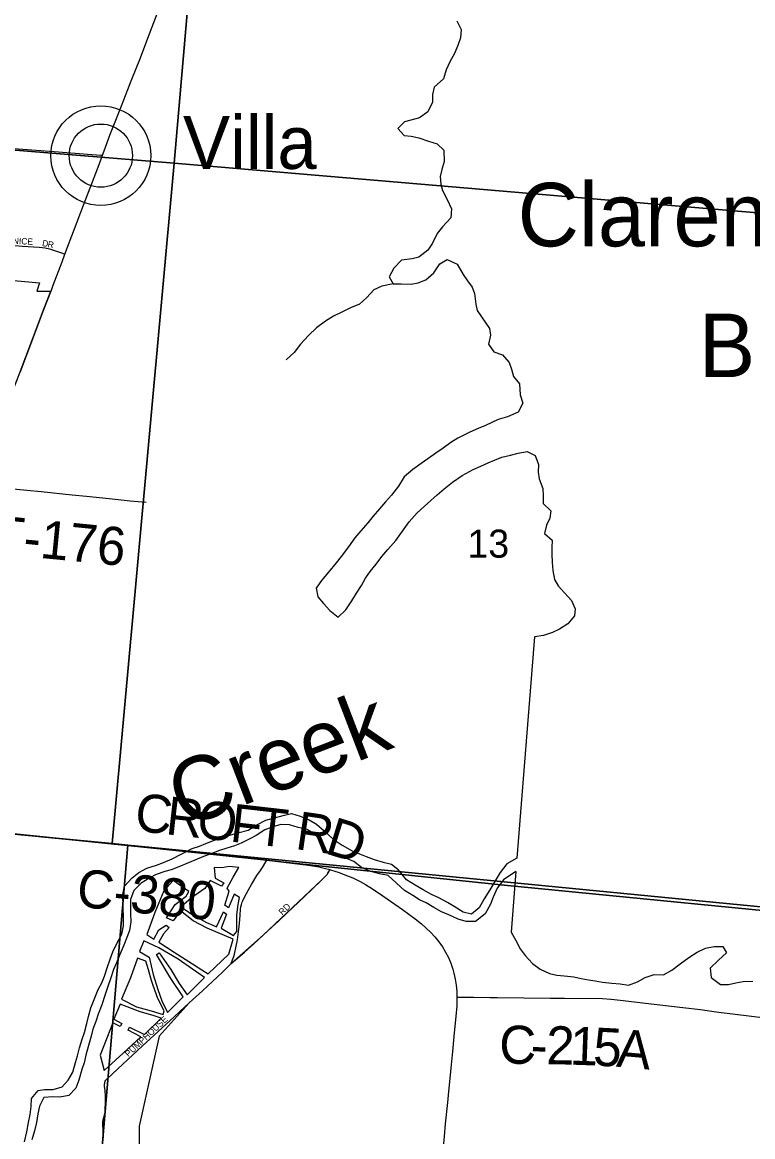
# Model space of a CAD drawing. Extents: x 1410790 to 1770854, y 566777 to 831614.
# Drawn here: x 1615102 to 1620852, y 710537 to 719313 of the extents above; entities that cross this region are included whole.
import ezdxf

# ---------------------------------------------------------------- set-up
doc = ezdxf.new("R2010")
doc.units = 0
for name, color, linetype in [('GM_X_City_Street', 7, 'Continuous'), ('GM_X_City_Street_Text', 7, 'Continuous'), ('GM_X_Corporation', 7, 'Continuous'), ('GM_X_County_Road', 7, 'Continuous'), ('GM_X_County_Road_Text', 7, 'Continuous'), ('GM_X_Major_Lake', 7, 'Continuous'), ('GM_X_Major_Lake_Text', 7, 'Continuous'), ('GM_X_Major_River', 7, 'Continuous'), ('GM_X_Major_River_Text', 7, 'Continuous'), ('GM_X_Minor_Lake', 7, 'Continuous'), ('GM_X_Minor_River', 7, 'Continuous'), ('GM_X_Section', 7, 'Continuous'), ('GM_X_Section_Text', 7, 'Continuous'), ('GM_X_State_Route', 7, 'Continuous'), ('GM_X_Township', 7, 'Continuous'), ('GM_X_Township_Road', 7, 'Continuous'), ('GM_X_Township_Road_Text', 7, 'Continuous'), ('GM_X_Township_Subdivision', 7, 'Continuous'), ('GM_X_Township_Subdivision_Text', 7, 'Continuous'), ('GM_X_Unincorporated', 7, 'Continuous'), ('GM_X_Unincorporated_Location', 7, 'Continuous'), ('GM_X_Unincorporated_Text', 7, 'Continuous')]:
    doc.layers.add(name, color=color, linetype=linetype)

msp = doc.modelspace()

# ---------------------------------------------------------------- linework, layer by layer
at = {"layer": 'GM_X_City_Street'}
for points in [[(1616746.9, 711902), (1616758.1, 711930.4), (1616767.5, 711956.4), (1616772.8, 711974), (1616787, 712037.9), (1616795, 712086.2), (1616804.5, 712150.8), (1616812, 712215.8), (1616816.9, 712281.2), (1616820.9, 712330.1), (1616823.2, 712346.3), (1616826.8, 712362.3), (1616831.5, 712378), (1616837.3, 712393.3), (1616851.5, 712422.8), (1616883.5, 712480), (1616907.1, 712523.2), (1616949.1, 712593.6), (1616976.9, 712634.2), (1616993, 712656.9), (1617019.5, 712700.7), (1617028.2, 712715)], [(1616746.9, 711902), (1616851.3, 711991.3), (1616923.7, 712056.9), (1616997.2, 712123.8), (1617069.3, 712190.9), (1617117.8, 712235.3), (1617190.5, 712301.9), (1617274.1, 712380.8), (1617380.5, 712484), (1617458.9, 712559.1), (1617464.3, 712564.3), (1617501.3, 712602.2), (1617508.1, 712611.6), (1617515.9, 712625.7), (1617524, 712640.2)], [(1616416.7, 711591.1), (1616520.3, 711686.9), (1616679, 711833.9), (1616746.9, 711902)], [(1615741, 710528.3), (1615739.4, 710546.5), (1615738.4, 710593.4), (1615736.8, 710626.7), (1615737.4, 710658), (1615743.1, 710689.2), (1615748.8, 710706.9), (1615753.5, 710728.8), (1615755, 710753.8), (1615756.6, 710803.8), (1615756.1, 710853.8), (1615755, 710901.2), (1615749.7, 710934.2), (1615749.4, 710942.3), (1615750, 710950.4), (1615751.1, 710958.3), (1615752.5, 710966.3), (1615755.3, 710974.1), (1615758.7, 710981.3), (1615763.8, 710988), (1615769, 710993.8), (1615854.2, 711070.2), (1616045.1, 711248.9), (1616297.9, 711481), (1616381.7, 711558.8), (1616416.7, 711591.1)]]:
    msp.add_lwpolyline(points, dxfattribs=at)
at = {"layer": 'GM_X_Corporation'}
for points in [[(1614568.5, 717322), (1615236.9, 717261.9), (1615216.1, 717195.7), (1615327.7, 717195.3), (1615270, 717048.8), (1615183.1, 716818.3), (1615084.3, 716561)], [(1613804, 713047.1), (1616187.4, 712803.6), (1617028.2, 712715), (1617355.4, 712675.9), (1617436.6, 712661.7), (1617479, 712652.7), (1617524, 712640.2), (1617508.1, 712611.6), (1617501.3, 712602.3), (1617458.9, 712559.1), (1616997.2, 712123.8), (1616746.9, 711902), (1616679, 711833.9), (1616520.3, 711686.9), (1616416.7, 711591.1), (1616180.2, 711329.5), (1616020.9, 710619.4), (1616020.6, 709763.6)]]:
    msp.add_lwpolyline(points, dxfattribs=at)
at = {"layer": 'GM_X_County_Road'}
for points in [[(1614887.4, 718330.8), (1614920.6, 718328.2), (1614982, 718323.4), (1615035.1, 718319.2), (1615106, 718313.8), (1615176.2, 718308.5), (1615388, 718292), (1615616.2, 718274), (1615719.5, 718268.2), (1615734.1, 718267.4)], [(1613804, 713047.1), (1613948.8, 713033.3), (1614129.4, 713015), (1614292.2, 712998.3), (1614567.4, 712969.9), (1615058.7, 712918.3), (1615254.3, 712898.9), (1615417.2, 712882.8), (1615677.3, 712856.8), (1615824.3, 712842), (1615923.5, 712832.3), (1616070.2, 712816.7), (1616187.4, 712803.7)], [(1616187.4, 712803.7), (1616362.6, 712785.5), (1616526.1, 712769.2), (1616576.4, 712764.1)], [(1616576.4, 712764.1), (1616656, 712756.2), (1616900.3, 712728.2), (1616984.5, 712719.5), (1617028.2, 712715)], [(1617028.2, 712715), (1617063.5, 712711.3), (1617160.3, 712700.1), (1617355.4, 712675.9), (1617397.3, 712668.9), (1617436.6, 712661.7), (1617479, 712652.7), (1617524, 712640.2)], [(1617524, 712640.2), (1617527.4, 712639.3), (1617597.3, 712616.7), (1617642.4, 712600.1), (1617703.1, 712574.3), (1617760.6, 712546.9), (1617803.8, 712523.1), (1617859.7, 712489.2), (1617941.5, 712435), (1618035.8, 712368.4), (1618096, 712325.4), (1618194.4, 712252.8), (1618245.3, 712212.4), (1618282.1, 712180.1), (1618317.3, 712146.2), (1618350.7, 712110.6), (1618381.4, 712072.6), (1618408.9, 712033), (1618433.6, 711991.1), (1618456.6, 711947.3), (1618476, 711902.6), (1618492.1, 711856.6), (1618500.4, 711825.3), (1618510.4, 711777.6), (1618517.9, 711729.4), (1618522.2, 711680.8), (1618523.4, 711635.3)], [(1618523.4, 711635.3), (1618523.5, 711631.9), (1618521.7, 711567), (1618514.7, 711484.8), (1618502.9, 711355.2), (1618489, 711208), (1618476.2, 711077.5), (1618454.2, 710864.6), (1618448.1, 710805.9), (1618430.9, 710637.2), (1618422.3, 710539.3), (1618401.3, 710328.6), (1618386, 710156.1), (1618366.4, 709951.9), (1618337.9, 709643.9), (1618322.8, 709479.4), (1618300.8, 709267.1), (1618299.8, 709255.6)], [(1618523.4, 711635.3), (1618549.2, 711635.4), (1618654.2, 711634.9), (1618784.3, 711632.9), (1618839.8, 711632.4)], [(1618839.8, 711632.4), (1619259.5, 711628), (1619370.9, 711627), (1619668.4, 711624.6), (1619734.7, 711621.1), (1619737.2, 711620.9)], [(1619737.2, 711620.9), (1619831.9, 711609.9), (1619964.4, 711594.1), (1620301.2, 711553.9), (1620439.6, 711537.7), (1620563.3, 711521), (1620970.2, 711470.9), (1621111.6, 711454.7), (1621263.3, 711436), (1621360, 711424.3), (1621456.7, 711406.6), (1621552.4, 711388.4), (1621731.1, 711351.6), (1621908.3, 711315.3), (1622083.9, 711279), (1622212.7, 711251), (1622323.6, 711226), (1622344.7, 711222.1)]]:
    msp.add_lwpolyline(points, dxfattribs=at)
at = {"layer": 'GM_X_Major_Lake'}
for points in [[(1618522.9, 719324.4), (1618556, 719257.9), (1618551.2, 719191.9), (1618534.4, 719138), (1618505.5, 719068.2), (1618468.7, 719002.6), (1618437.9, 718938.9), (1618419, 718869), (1618344.1, 718801.8), (1618331.3, 718743.9), (1618332.5, 718683.8), (1618293.6, 718608.2), (1618229, 718560.9), (1618160.8, 718541.7), (1618110.6, 718530.3), (1618057.9, 718476.9), (1618109.2, 718422.2), (1618163.1, 718417.5), (1618222.9, 718402.7), (1618298.5, 718377.7), (1618368.2, 718356.8), (1618419.5, 718306), (1618422.4, 718217.8), (1618403.5, 718153.9), (1618392.8, 718098), (1618396, 718039.8), (1618409.3, 717987.6), (1618446.4, 717917), (1618481.4, 717844.4), (1618474.5, 717774.4), (1618409.6, 717703.1), (1618366.9, 717649.5), (1618331.9, 717573.8), (1618295.2, 717518.2), (1618224.5, 717465), (1618170.4, 717451.7)], [(1618170.4, 717451.7), (1618086.1, 717439.1), (1618026.6, 717376.4), (1617988.9, 717309.2), (1618021.6, 717254.3), (1618083.6, 717254.8), (1618163.7, 717251.4)], [(1618163.7, 717251.4), (1618217.8, 717260.7), (1618278.1, 717286), (1618342.8, 717341.3), (1618387.7, 717410.8), (1618446.2, 717446.1), (1618525.6, 717409.1), (1618572.6, 717328.3), (1618605.9, 717277.8), (1618643.2, 717227.2), (1618662.5, 717176.9), (1618673.4, 717094.6), (1618682.7, 717042.4), (1618780.8, 716900.9), (1618788.1, 716850.7), (1618773.2, 716778.7), (1618814.4, 716718.1), (1618882, 716695.2), (1618935.2, 716634.4), (1618952.5, 716582.1), (1618969.7, 716523.8), (1619017, 716467), (1619021.8, 716380.8), (1619042.9, 716314.4), (1619006, 716242.8), (1618921.6, 716205.8), (1618849.3, 716184.7), (1618748.7, 716137.9), (1618690.4, 716114.6), (1618626.1, 716085.3), (1618531.5, 716038.5), (1618475.1, 716005.1), (1618414.5, 715959.8), (1618358, 715920.5), (1618293.4, 715875.2), (1618243, 715837.8), (1618176.4, 715790.5), (1618107.6, 715733.3)], [(1618146.9, 715378.1), (1618211.8, 715449.4), (1618264.5, 715500.9), (1618317.1, 715548.3), (1618367.7, 715591.7), (1618422.3, 715639.1), (1618488.9, 715690.4), (1618563.6, 715745.5), (1618650.2, 715792.5), (1618710.5, 715817.8), (1618768.8, 715843.1), (1618819.1, 715864.4), (1618877.4, 715887.8), (1618945.6, 715904.9), (1619005.7, 715920.2), (1619075.9, 715933.3), (1619139.4, 715900.4), (1619166.5, 715831.9), (1619163.7, 715769.8), (1619171, 715717.7), (1619200, 715641.1), (1619203.2, 715583), (1619202.4, 715522.9), (1619261.6, 715466), (1619254.8, 715408), (1619228.1, 715352.2), (1619213.3, 715288.3), (1619272.5, 715235.4), (1619269.8, 715177.3), (1619271.1, 715125.2), (1619274.2, 715059), (1619277.4, 714996.9), (1619290.4, 714924.6), (1619321.7, 714874.1), (1619371, 714821.3), (1619426.2, 714760.5), (1619453.3, 714694), (1619448.6, 714640), (1619397.7, 714576.5), (1619331.2, 714535.3), (1619276.9, 714507.9), (1619204.6, 714484.8), (1619134.5, 714473.7)], [(1618107.6, 715733.3), (1618063, 715660), (1618009, 715590), (1617961.7, 715537.1), (1617914.4, 715482.1), (1617865, 715425.2), (1617821.6, 715370.2), (1617766.1, 715309.4), (1617720.7, 715252.4), (1617669, 715181.5), (1617611.1, 715106.8), (1617573.8, 715055.6), (1617512.1, 714982.9), (1617458.5, 714918.1), (1617415, 714857), (1617429.3, 714788.6), (1617474.1, 714737.4), (1617522.7, 714680.2), (1617587.4, 714628.5), (1617648.9, 714687.1), (1617696.6, 714756.1), (1617732.1, 714817.4), (1617771.6, 714878.5), (1617803, 714935.9), (1617840.3, 714987.1), (1617887.7, 715046), (1617933.2, 715107), (1617978.5, 715160.1), (1618042.3, 715232.7), (1618146.9, 715378.1)], [(1619134.5, 714473.7), (1618995.9, 712731.7)], [(1618987.3, 712624.2), (1618949.5, 712148.9)], [(1618949.5, 712148.9), (1618984.7, 712088.3), (1619021.7, 712015.6), (1619060.9, 711963), (1619118.1, 711900.1), (1619177.5, 711857.2), (1619253, 711822.2), (1619308.8, 711809.4), (1619368.7, 711802.7), (1619444.5, 711795.7), (1619502.3, 711782.9), (1619560.1, 711772.1), (1619612, 711763.4), (1619669.9, 711754.7), (1619741.7, 711745.7), (1619807.6, 711740.8), (1619873.4, 711730), (1619943.8, 711757.1), (1620004.2, 711790.4), (1620076.5, 711813.6), (1620148.4, 711812.6), (1620214.9, 711847.9), (1620281.5, 711899.2), (1620348.2, 711948.4), (1620414.7, 711989.6), (1620481.1, 712022.9), (1620549.3, 712036), (1620617.2, 712035.2), (1620646.5, 711984.7), (1620583.8, 711927.3), (1620517, 711864), (1620524, 711791.8), (1620597.2, 711736.7), (1620661.2, 711735.8), (1620719.3, 711749.1), (1620777.4, 711758.4), (1620853.4, 711761.4)]]:
    msp.add_lwpolyline(points, dxfattribs=at)
at = {"layer": 'GM_X_Major_River'}
for points in [[(1616281.8, 712725), (1616358.9, 712765.3), (1616440, 712805.6), (1616496.6, 712824.3), (1616547.2, 712845.2), (1616607.9, 712869.8), (1616676.5, 712890.3), (1616737.1, 712910.9), (1616799.7, 712929.5), (1616880.4, 712951.7), (1616949.5, 712994.2), (1617018.5, 713030.6), (1617087.1, 713049.1), (1617155.7, 713067.5), (1617220.2, 713082), (1617289.8, 713062.4), (1617361.3, 713032.6), (1617418.5, 712997.2), (1617479.4, 712945.6), (1617550, 712879.7), (1617619, 712832), (1617700.1, 712787.9), (1617757.7, 712764.5), (1617809.3, 712743.2), (1617872.8, 712719.7), (1617942.5, 712700), (1618008.3, 712684.4), (1618059.4, 712645.1)], [(1618110.3, 712476.4), (1617982.1, 712594.8), (1617914.3, 712608.4), (1617838.6, 712628.2), (1617773.1, 712655.8), (1617712.2, 712705.4), (1617636.7, 712735.3), (1617566.9, 712746.9), (1617499.6, 712784.6), (1617461.3, 712855.7), (1617404.8, 712923.3), (1617343.4, 712956.8), (1617273.7, 712972.5), (1617206, 712992.1), (1617138, 712995.7), (1617065.3, 712973.4), (1617010.7, 712952.6), (1616943.5, 712910), (1616892.8, 712883.2), (1616825.8, 712848.6), (1616773.2, 712827.8), (1616704.6, 712805.4), (1616654.1, 712790.5), (1616581.3, 712762.1), (1616528.7, 712743.3), (1616459.9, 712714.8), (1616397.2, 712688.2), (1616346.6, 712667.4), (1616273.7, 712639), (1616223.3, 712626.1), (1616156.6, 712601.6), (1616105.9, 712576.7), (1616036.8, 712534.2), (1615979.3, 712475.4), (1615953.5, 712403.8), (1615954.1, 712345.6), (1615954.9, 712293.4), (1615955.3, 712229.2), (1615945.7, 712161.3), (1615924.3, 712105.6), (1615900.9, 712046), (1615869, 711972.5), (1615843.4, 711904.9), (1615820.1, 711853.3), (1615796.3, 711779.6), (1615779, 711727.8), (1615753.3, 711656.2), (1615727.3, 711576.6), (1615699.4, 711501), (1615680, 711443.3), (1615658.5, 711383.6), (1615643.2, 711329.8), (1615623.4, 711256), (1615603.5, 711178.2), (1615588.1, 711118.4), (1615570.8, 711066.6), (1615546.7, 710982.9), (1615523.2, 710919.3), (1615467.6, 710860.4), (1615397.2, 710848), (1615343.2, 710851.3), (1615272.9, 710844.9), (1615237.2, 710777.5), (1615223.7, 710717.7), (1615214, 710647.6), (1615198.5, 710583.8), (1615176.7, 710512.1)], [(1615120.2, 710497.3), (1615138.1, 710575.2), (1615149.9, 710649.2), (1615163.5, 710713), (1615171, 710775.1), (1615174.5, 710837.2), (1615226.1, 710900.2), (1615276.4, 710909), (1615344.6, 710909.4), (1615415.2, 710929.8), (1615464.5, 710980.9), (1615500.1, 711046.2), (1615522, 711120), (1615537.3, 711173.8), (1615552.8, 711235.6), (1615572.5, 711305.4), (1615591.8, 711357.1), (1615611.5, 711428.8), (1615622.9, 711484.8), (1615640.5, 711552.5), (1615700.1, 711695.6), (1615727.4, 711749.1), (1615748.7, 711800.8), (1615770.3, 711866.5), (1615794, 711936.1), (1615815.4, 711991.8), (1615847, 712057.3), (1615884.9, 712132.6), (1615898.5, 712198.5), (1615899.8, 712252.6), (1615892.4, 712445.4), (1615905.9, 712509.2), (1615967.6, 712576), (1616020.7, 712616.8), (1616083.7, 712651.5), (1616158.4, 712675.8), (1616215, 712696.5), (1616281.8, 712725)], [(1618995.9, 712731.7), (1618916.7, 712686.6), (1618863.8, 712617.1), (1618824.9, 712551.4), (1618782, 712479.8), (1618739.1, 712410.2), (1618698.2, 712340.6), (1618639.5, 712289.2), (1618571.8, 712306.1), (1618502.4, 712349.1), (1618448.8, 712381.9), (1618381.4, 712418.8), (1618323.7, 712445.6), (1618258.2, 712480.6), (1618194.8, 712517.5), (1618127.4, 712560.4), (1618059.4, 712645.1)], [(1618987.3, 712624.2), (1618889, 712560.7), (1618840.2, 712493.1), (1618809.2, 712423.3), (1618788.5, 712367.5), (1618745.5, 712291.9), (1618668.7, 712230.7), (1618596.8, 712231.6), (1618533, 712250.5), (1618459.5, 712283.5), (1618401.9, 712308.3), (1618342.4, 712343.2), (1618280.9, 712378), (1618229.2, 712402.8), (1618175.7, 712435.5), (1618110.3, 712476.4)]]:
    msp.add_lwpolyline(points, dxfattribs=at)
at = {"layer": 'GM_X_Minor_Lake'}
for points in [[(1616602.4, 712202.8), (1616631, 712190.8), (1616685.8, 712306.6), (1616709.6, 712288.4), (1616666.8, 712178.5), (1616764.3, 712121.7), (1616790.5, 712153.5), (1616791.5, 712283.8), (1616802.1, 712365.8), (1616812.5, 712421.8), (1616768.8, 712446.2), (1616726, 712338.3), (1616696.2, 712360.6), (1616731, 712470.5), (1616715.2, 712494.7), (1616761.8, 712580.4), (1616806.4, 712656.2), (1616730.5, 712664.8), (1616672.5, 712655.2), (1616612.6, 712655.7), (1616620, 712573.5), (1616687.6, 712536.9), (1616669.4, 712509), (1616581.9, 712553.7), (1616539.4, 712491.9), (1616433, 712418.6), (1616352.6, 712347.1)], [(1616290.3, 712555.9), (1616215.7, 712472.3), (1616146.5, 712302.5), (1616083.2, 712128.7), (1616138.9, 712092.2), (1616177.4, 712166.1), (1616233.6, 712203.7), (1616257.4, 712183.5), (1616213.1, 712135.7), (1616176.6, 712069.9), (1616297.9, 711990.9), (1616441, 711897.7), (1616515.7, 711849.8)], [(1616515.7, 711849.8), (1616564.2, 711818.6), (1616729.2, 711975.7), (1616762.1, 712091.6), (1616557, 712179.3), (1616447.6, 712236.2), (1616346.3, 712315.1), (1616289.8, 712237.3), (1616238.1, 712261.8), (1616304.8, 712365.4), (1616391.2, 712430.9), (1616413.4, 712466.8), (1616290.3, 712555.9)], [(1616352.6, 712347.1), (1616440, 712286.3), (1616553.3, 712223.4), (1616602.4, 712202.8)], [(1616058.9, 712078.8), (1616024.3, 711994.9), (1616101.8, 711950.2), (1616132.7, 711813.8), (1616169.8, 711697.3), (1616201, 711606.9), (1616246.2, 711514.4), (1616369, 711637.7), (1616272.3, 711782.7), (1616157.9, 711971.9), (1616180, 711983.7), (1616270.8, 711852.8), (1616335.9, 711742.2), (1616399.1, 711653.5), (1616536, 711790.8), (1616475.1, 711833)], [(1616475.1, 711833), (1616442.6, 711855.6), (1616329.4, 711934.5), (1616176.3, 712023.8), (1616058.9, 712078.8)], [(1616132.4, 711727.1), (1616118.4, 711765.8), (1616095, 711850.1), (1616075.6, 711920.4), (1616009.9, 711942.9), (1615954.8, 711789), (1615883.5, 711621.3)], [(1615883.5, 711621.3), (1616000.9, 711560.3), (1616116.5, 711529.4), (1616212.2, 711498.6), (1616218.4, 711528.7), (1616169.2, 711625.2), (1616132.4, 711727.1)], [(1615895.8, 711194.7), (1616035, 711323.6), (1615935.6, 711376.4), (1615945.7, 711398.4), (1616063.1, 711341.4), (1616196, 711470.7), (1616132.2, 711491.2), (1616030.6, 711520), (1615929, 711560.8), (1615873.2, 711581.3), (1615822.4, 711463.4), (1615886, 711428.9), (1615871.9, 711405), (1615814.2, 711433.4), (1615716.3, 711179.7)], [(1615716.3, 711179.7), (1615747.3, 711057.2), (1615895.8, 711194.7)]]:
    msp.add_lwpolyline(points, dxfattribs=at)
at = {"layer": 'GM_X_Minor_River'}
msp.add_lwpolyline([(1618021.6, 717254.3), (1617933.6, 717235.8), (1617869.5, 717206.2), (1617815.1, 717146.6), (1617756.8, 717092.9), (1617686.6, 717063.4), (1617622.5, 717031.9), (1617552.3, 717000.3), (1617488.1, 716958.8), (1617417.8, 716907.2), (1617355.4, 716845.6), (1617293, 716778), (1617242.6, 716712.3), (1617178.2, 716654.7)], dxfattribs=at)
at = {"layer": 'GM_X_Section'}
for points in [[(1611453.4, 723988.8), (1616759.9, 723538.1), (1616296.8, 718203.7), (1610940.2, 718643.2)], [(1622271.9, 723052.6), (1621752.5, 717740.4), (1616296.8, 718203.7), (1616759.9, 723538.1)], [(1610940.2, 718643.2), (1616296.8, 718203.7), (1615809.3, 712845.7), (1610573.5, 713343.5), (1610461.8, 713357.1)], [(1616296.8, 718203.7), (1621752.5, 717740.4), (1621263.6, 712311.8), (1615933.1, 712831.9), (1615809.3, 712845.7)], [(1610573.5, 713343.5), (1615809.3, 712845.7), (1615933.1, 712831.9), (1615479.9, 707495.5), (1610104.6, 708025.3)], [(1615933.1, 712831.9), (1621263.6, 712311.8), (1621287.6, 712307.5), (1620745.4, 706937.6), (1615479.9, 707495.5)]]:
    msp.add_lwpolyline(points, close=True, dxfattribs=at)
at = {"layer": 'GM_X_State_Route'}
for points in [[(1615734.1, 718267.4), (1615746.6, 718301.3), (1615792.4, 718424.1), (1615828, 718515.7), (1615887.6, 718668.3), (1615959.9, 718851.3), (1616031.5, 719034.6), (1616090.3, 719187.6), (1616171.3, 719402.3), (1616211.9, 719509.5), (1616278, 719677.2), (1616340.4, 719828.7), (1616386.6, 719933.6), (1616415.4, 719992.3), (1616454.8, 720063.9), (1616504.8, 720148.5), (1616509.1, 720155.3), (1616557.8, 720231.2), (1616622.7, 720325.7), (1616680.6, 720405), (1616721.5, 720455.7), (1616776.7, 720516.1), (1616845.2, 720586.5), (1616864.5, 720605.2)], [(1615328.2, 717196.6), (1615344.6, 717244), (1615414.9, 717427.6), (1615437.9, 717488), (1615514.1, 717688.1), (1615584.1, 717872), (1615707, 718193.5), (1615734.1, 718267.4)], [(1614746.9, 715667.9), (1614781.5, 715759.2), (1614816.5, 715851.4), (1614901.9, 716082.3), (1615000.2, 716343.4), (1615071.3, 716527.1), (1615084.3, 716561), (1615183.2, 716818.3), (1615270, 717048.8), (1615327.7, 717195.3), (1615328.2, 717196.6)]]:
    msp.add_lwpolyline(points, dxfattribs=at)
at = {"layer": 'GM_X_Township'}
for points in [[(1623710.9, 712046), (1618894.5, 712517.2), (1617160.3, 712700), (1617028.2, 712715), (1616187.4, 712803.6), (1613804, 713047.1), (1611467.3, 713267.9), (1611209.6, 713294.3), (1610981.5, 713316.1), (1610606.1, 713352.3), (1610261.2, 713387.5), (1610108.3, 713403), (1609902.5, 713423.9), (1609610.8, 713459.5), (1608955.9, 713542.1), (1608580.5, 713590.1), (1608442.8, 713606.9), (1608337.5, 713616.4), (1607803.6, 713622.7), (1606604.8, 713709)], [(1606604.8, 713709), (1607803.6, 713622.7), (1608337.5, 713616.4), (1608442.8, 713606.9), (1608580.5, 713590.1), (1608955.9, 713542.1), (1609610.8, 713459.5), (1609902.5, 713423.9), (1610108.3, 713403), (1610261.2, 713387.5), (1610606.1, 713352.3), (1610981.5, 713316.1), (1611209.6, 713294.3), (1611467.3, 713267.9), (1613804, 713047.1), (1616187.4, 712803.6), (1617028.2, 712715), (1617160.3, 712700), (1618894.5, 712517.2), (1623710.9, 712046)]]:
    msp.add_lwpolyline(points, dxfattribs=at)
at = {"layer": 'GM_X_Township_Road'}
msp.add_lwpolyline([(1614746.9, 715667.9), (1614758.7, 715666.6), (1614811.9, 715661.1), (1614974.5, 715644.8), (1615137.1, 715628.6), (1615250.9, 715617), (1615494.8, 715592.9), (1615608.5, 715581.2), (1615787.2, 715562.3), (1615950.1, 715545.6), (1616078.6, 715533)], dxfattribs=at)
at = {"layer": 'GM_X_Township_Subdivision'}
msp.add_lwpolyline([(1614804.7, 717574.4), (1614837, 717572.4), (1614919.1, 717565.5), (1615102.7, 717551.4), (1615234.7, 717542.3), (1615282.8, 717536.2), (1615317.2, 717528.8), (1615348.5, 717519.9), (1615418.3, 717495), (1615437.9, 717488)], dxfattribs=at)
at = {"layer": 'GM_X_Unincorporated'}
for radius in [392.8, 249]:
    msp.add_circle((1615720.4, 718263.3), radius, dxfattribs=at)
at = {"layer": 'GM_X_Unincorporated_Location'}
msp.add_line((1615720.4, 718263.3), (1615720.4, 718263.3), dxfattribs=at)

# ---------------------------------------------------------------- texts
at = {"layer": 'GM_X_City_Street_Text'}
for s, rotation, p in [('RD', 42.8801, (1617147.7, 712278.8)), ('PUMPHOUSE', 43.09151, (1615937.9, 711161.4))]:
    msp.add_text(s, height=50, rotation=rotation, dxfattribs=at).set_placement(p)
at = {"layer": 'GM_X_County_Road_Text'}
for s, rotation, p in [('C', 353.49948, (1615978.4, 712948.1)), ('R', 353.49948, (1616223.2, 712920.2)), ('O', 353.50434, (1616468, 712892.3)), ('F', 353.5003, (1616730.3, 712862.5)), ('T', 353.49747, (1616931.4, 712839.6)), ('R', 351.78324, (1617243.8, 712803.8)), ('D', 342.79309, (1617475.6, 712771.4)), ('C-380', 354.11991, (1615521.9, 712350.6)), ('C', 359.35989, (1618855.6, 711112.7)), ('2', 358.9071, (1619224.5, 711108.4)), ('1', 357.9284, (1619407.9, 711104.9)), ('5', 356.99596, (1619591.3, 711098.3)), ('A', 354.87879, (1619772.9, 711088.8)), ('-', 359.25057, (1619101.8, 711110))]:
    msp.add_text(s, height=300, rotation=rotation, dxfattribs=at).set_placement(p)
at = {"layer": 'GM_X_Major_Lake_Text'}
for s, height, rotation, p in [('Clarence J.', 499.988, 0.0069, (1619001.7, 717548.7)), ('Brown', 499.99, 0.00587, (1620426.1, 716519.1))]:
    msp.add_text(s, height=height, rotation=rotation, dxfattribs=at).set_placement(p)
at = {"layer": 'GM_X_Major_River_Text'}
msp.add_text('Creek', height=500.04, rotation=21.01135, dxfattribs=at).set_placement((1616374.5, 712964.6))
at = {"layer": 'GM_X_Section_Text'}
msp.add_text('13', height=221, rotation=0.00001, dxfattribs=at).set_placement((1618606.1, 715097))
at = {"layer": 'GM_X_Township_Road_Text'}
msp.add_text('T-176', height=300, rotation=354.40145, dxfattribs=at).set_placement((1614858.2, 715133))
at = {"layer": 'GM_X_Township_Subdivision_Text'}
for s, rotation, p in [('VENICE', 356.63128, (1614937, 717574.5)), ('D', 348.55717, (1615255.1, 717552.3)), ('R', 347.68983, (1615298, 717543.6))]:
    msp.add_text(s, height=50, rotation=rotation, dxfattribs=at).set_placement(p)
at = {"layer": 'GM_X_Unincorporated_Text'}
msp.add_text('Villa', height=417, rotation=0.00001, dxfattribs=at).set_placement((1616366.5, 718158.9))

doc.saveas('drawing.dxf')
